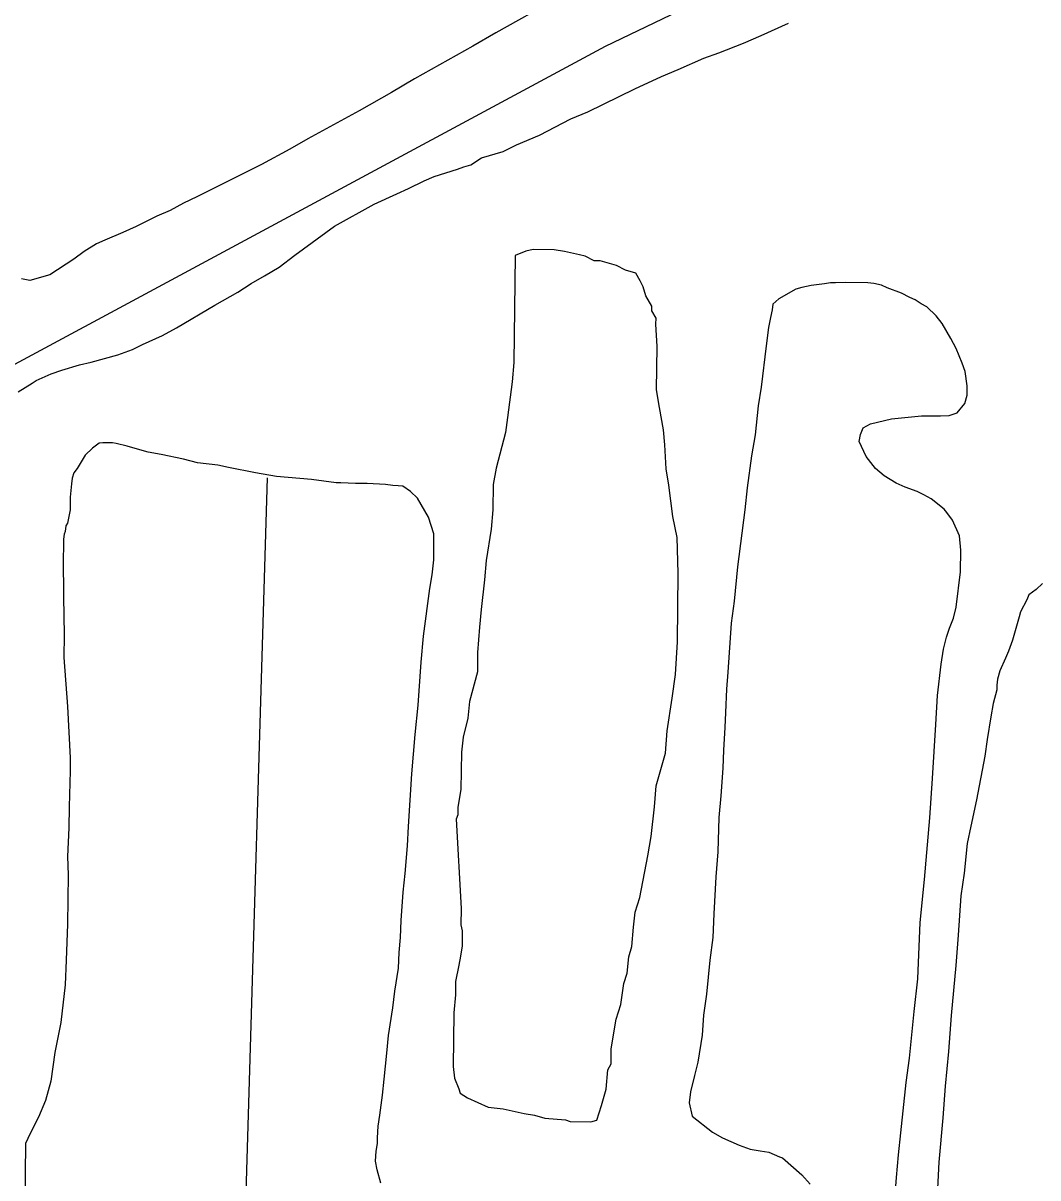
# Model space of a CAD drawing. Extents: x 3355677 to 3393573, y 612928 to 638357.
# Drawn here: x 3360376 to 3361098, y 628478 to 629300 of the extents above; entities that cross this region are included whole.
import ezdxf

# ---------------------------------------------------------------- set-up
doc = ezdxf.new("R2010")
doc.units = 0
for name, color, linetype in [('V-SITE-VEGE', 7, 'Continuous'), ('V-TOPO-SHOR', 7, 'Continuous'), ('V-UTIL-LINE', 7, 'Continuous')]:
    doc.layers.add(name, color=color, linetype=linetype)

msp = doc.modelspace()

# ---------------------------------------------------------------- linework, layer by layer
at = {"layer": 'V-SITE-VEGE'}
for p, q in [((3360754.65, 629316.86), (3360712.2, 629292.96)), ((3360900.88, 629291.01), (3360920.3, 629299.83)), ((3360712.2, 629292.96), (3360695.93, 629283.32)), ((3360695.93, 629283.32), (3360654.28, 629260.2)), ((3360870.79, 629278.78), (3360888.21, 629285.65)), ((3360888.21, 629285.65), (3360900.88, 629291.01)), ((3360841.89, 629266.93), (3360860.11, 629274.97)), ((3360860.11, 629274.97), (3360870.79, 629278.78)), ((3360830, 629261.95), (3360841.89, 629266.93)), ((3360654.28, 629260.2), (3360638.01, 629250.55)), ((3360810.98, 629253.13), (3360830, 629261.95)), ((3360638.01, 629250.55), (3360615, 629237.44)), ((3360777.69, 629236.6), (3360810.98, 629253.13)), ((3360615, 629237.44), (3360578.5, 629217.41)), ((3360765.41, 629231.63), (3360777.69, 629236.6)), ((3360743.21, 629220.09), (3360765.41, 629231.63)), ((3360726.97, 629213.2), (3360743.21, 629220.09)), ((3360565.8, 629210.08), (3360545.58, 629199.31)), ((3360578.5, 629217.41), (3360565.8, 629210.08)), ((3360717.46, 629208.59), (3360726.97, 629213.2)), ((3360694.49, 629199.03), (3360702.04, 629204.06)), ((3360702.04, 629204.06), (3360717.46, 629208.59)), ((3360545.58, 629199.31), (3360517.04, 629185.08)), ((3360668.38, 629190.69), (3360685, 629196)), ((3360685, 629196), (3360689.35, 629197.52)), ((3360689.35, 629197.52), (3360694.49, 629199.03)), ((3360517.04, 629185.08), (3360499.59, 629176.24)), ((3360650.16, 629182.25), (3360661.25, 629187.62)), ((3360661.25, 629187.62), (3360668.38, 629190.69)), ((3360625.6, 629171.13), (3360641.84, 629178.41)), ((3360641.84, 629178.41), (3360650.16, 629182.25)), ((3360490.08, 629171.63), (3360480.56, 629166.63)), ((3360499.59, 629176.24), (3360490.08, 629171.63)), ((3360597.43, 629155.32), (3360625.6, 629171.13)), ((3360471.06, 629162.41), (3360456.39, 629155.11)), ((3360480.56, 629166.63), (3360471.06, 629162.41)), ((3360456.39, 629155.11), (3360446.88, 629150.89)), ((3360569.2, 629134.8), (3360597.43, 629155.32)), ((3360434.21, 629145.54), (3360428.27, 629142.85)), ((3360446.88, 629150.89), (3360434.21, 629145.54)), ((3360419.53, 629137.45), (3360411.98, 629132.03)), ((3360428.27, 629142.85), (3360419.53, 629137.45)), ((3360733.49, 629137.7), (3360726.04, 629134.61)), ((3360738.8, 629138.69), (3360733.49, 629137.7)), ((3360753.63, 629138.51), (3360738.8, 629138.69)), ((3360761.04, 629137.35), (3360753.63, 629138.51)), ((3360771.6, 629135.1), (3360761.04, 629137.35)), ((3360411.98, 629132.03), (3360394.9, 629120.81)), ((3360558.07, 629126.27), (3360569.2, 629134.8)), ((3360726.04, 629134.61), (3360725.09, 629058.34)), ((3360775.83, 629133.99), (3360771.6, 629135.1)), ((3360782.14, 629130.73), (3360775.83, 629133.99)), ((3360786.38, 629130.68), (3360782.14, 629130.73)), ((3360797.99, 629127.36), (3360786.38, 629130.68)), ((3360804.31, 629124.1), (3360797.99, 629127.36)), ((3360394.9, 629120.81), (3360380.67, 629116.66)), ((3360538.22, 629114.7), (3360547.75, 629120.09)), ((3360547.75, 629120.09), (3360558.07, 629126.27)), ((3360811.7, 629121.89), (3360804.31, 629124.1)), ((3360814.81, 629116.56), (3360811.7, 629121.89)), ((3360380.67, 629116.66), (3360374.77, 629117.91)), ((3360528.69, 629108.51), (3360538.22, 629114.7)), ((3360816.88, 629112.29), (3360814.81, 629116.56)), ((3360818.91, 629105.91), (3360816.88, 629112.29)), ((3360929.78, 629111.8), (3360925.43, 629110.67)), ((3360936.49, 629113.29), (3360929.78, 629111.8)), ((3360945.96, 629114.35), (3360936.49, 629113.29)), ((3360950.3, 629115.09), (3360945.96, 629114.35)), ((3360953.85, 629115.05), (3360950.3, 629115.09)), ((3360960.55, 629115.35), (3360953.85, 629115.05)), ((3360976.7, 629115.15), (3360960.55, 629115.35)), ((3360981.03, 629114.71), (3360976.7, 629115.15)), ((3360986.53, 629113.46), (3360981.03, 629114.71)), ((3360990.44, 629111.44), (3360986.53, 629113.46)), ((3361000.64, 629107.76), (3360990.44, 629111.44)), ((3360512.43, 629099.26), (3360528.69, 629108.51)), ((3360823.06, 629098.44), (3360818.91, 629105.91)), ((3360913.52, 629103.73), (3360909.14, 629099.84)), ((3360925.43, 629110.67), (3360913.52, 629103.73)), ((3361006.5, 629104.54), (3361000.64, 629107.76)), ((3361010.43, 629102.92), (3361006.5, 629104.54)), ((3361014.73, 629100.1), (3361010.43, 629102.92)), ((3360485.04, 629083.05), (3360512.43, 629099.26)), ((3360823.02, 629095.26), (3360823.06, 629098.44)), ((3360826.13, 629089.93), (3360823.02, 629095.26)), ((3360908.7, 629095.91), (3360907.45, 629090.41)), ((3360909.14, 629099.84), (3360908.7, 629095.91)), ((3361018.64, 629098.09), (3361014.73, 629100.1)), ((3361025.26, 629091.7), (3361018.64, 629098.09)), ((3360826.08, 629085.69), (3360826.13, 629089.93)), ((3360907.45, 629090.41), (3360906.18, 629083.33)), ((3361029.52, 629086.13), (3361025.26, 629091.7)), ((3361035.69, 629075.42), (3361029.52, 629086.13)), ((3360475.12, 629077.66), (3360485.04, 629083.05)), ((3360826.94, 629069.79), (3360826.08, 629085.69)), ((3360906.18, 629083.33), (3360904.44, 629070.35)), ((3360453.73, 629067.68), (3360460.86, 629071.14)), ((3360460.86, 629071.14), (3360475.12, 629077.66)), ((3360826.56, 629039.07), (3360826.94, 629069.79)), ((3360904.44, 629070.35), (3360900.93, 629040.85)), ((3361039.54, 629068.28), (3361035.69, 629075.42)), ((3360424.46, 629058.59), (3360443.44, 629063.87)), ((3360443.44, 629063.87), (3360453.73, 629067.68)), ((3361043.75, 629057.99), (3361039.54, 629068.28)), ((3360403.51, 629052.94), (3360416.17, 629056.73)), ((3360416.17, 629056.73), (3360424.46, 629058.59)), ((3360725.09, 629058.34), (3360723.86, 629044.58)), ((3361046.04, 629052.05), (3361043.75, 629057.99)), ((3360382.52, 629043.75), (3360385.3, 629045.68)), ((3360385.3, 629045.68), (3360395.99, 629050.28)), ((3360395.99, 629050.28), (3360403.51, 629052.94)), ((3361047.49, 629041.79), (3361046.04, 629052.05)), ((3360372.59, 629037.57), (3360382.52, 629043.75)), ((3360723.86, 629044.58), (3360720.37, 629019.2)), ((3360828.52, 629026.33), (3360826.56, 629039.07)), ((3360900.93, 629040.85), (3360898.79, 629027.48)), ((3361047.4, 629035.09), (3361047.49, 629041.79)), ((3361040.16, 629022.57), (3361045.75, 629029.2)), ((3361045.75, 629029.2), (3361047.4, 629035.09)), ((3360831.5, 629010.4), (3360828.52, 629026.33)), ((3360898.79, 629027.48), (3360896.56, 629007.03)), ((3360993.62, 629018.42), (3361014.92, 629020.52)), ((3361014.92, 629020.52), (3361028.31, 629020.36)), ((3361028.31, 629020.36), (3361034.62, 629020.67)), ((3361034.62, 629020.67), (3361040.16, 629022.57)), ((3360720.37, 629019.2), (3360719.18, 629008.62)), ((3360973.45, 629011.98), (3360978.6, 629014.67)), ((3360978.6, 629014.67), (3360993.62, 629018.42)), ((3360719.18, 629008.62), (3360712.5, 628983.27)), ((3360832.43, 628999.79), (3360831.5, 629010.4)), ((3360896.56, 629007.03), (3360894.02, 628992.08)), ((3360970.57, 629002.17), (3360971.42, 629007.28)), ((3360971.42, 629007.28), (3360973.45, 629011.98)), ((3360425.28, 628997.52), (3360420.09, 628992.46)), ((3360430.05, 629001.01), (3360425.28, 628997.52)), ((3360432.81, 629001.37), (3360430.05, 629001.01)), ((3360439.51, 629001.29), (3360432.81, 629001.37)), ((3360442.26, 629000.85), (3360439.51, 629001.29)), ((3360450.11, 628998.79), (3360442.26, 629000.85)), ((3360455.61, 628997.14), (3360450.11, 628998.79)), ((3360465.03, 628994.66), (3360455.61, 628997.14)), ((3360833.28, 628982.83), (3360832.43, 628999.79)), ((3360975.56, 628991.47), (3360970.57, 629002.17)), ((3360420.09, 628992.46), (3360414.46, 628983.08)), ((3360474.07, 628992.98), (3360465.03, 628994.66)), ((3360490.18, 628989.62), (3360474.07, 628992.98)), ((3360500, 628987.14), (3360490.18, 628989.62)), ((3360894.02, 628992.08), (3360890.97, 628969.28)), ((3360982.15, 628983.11), (3360975.56, 628991.47)), ((3360412.06, 628979.96), (3360410.83, 628976.03)), ((3360414.46, 628983.08), (3360412.06, 628979.96)), ((3360514.56, 628985.38), (3360500, 628987.14)), ((3360522.02, 628983.71), (3360514.56, 628985.38)), ((3360541.28, 628979.93), (3360522.02, 628983.71)), ((3360556.21, 628977.38), (3360541.28, 628979.93)), ((3360712.5, 628983.27), (3360710.24, 628971.65)), ((3360835.25, 628971.15), (3360833.28, 628982.83)), ((3360988.39, 628977.91), (3360982.15, 628983.11)), ((3360410.39, 628972.1), (3360409.48, 628962.66)), ((3360410.83, 628976.03), (3360410.39, 628972.1)), ((3360581, 628975.1), (3360556.21, 628977.38)), ((3360598.71, 628972.91), (3360581, 628975.1)), ((3360601.86, 628972.87), (3360598.71, 628972.91)), ((3360612.49, 628972.35), (3360601.86, 628972.87)), ((3360620.76, 628972.24), (3360612.49, 628972.35)), ((3360633.75, 628971.69), (3360620.76, 628972.24)), ((3360638.86, 628970.83), (3360633.75, 628971.69)), ((3360710.24, 628971.65), (3360710.01, 628953.64)), ((3360838.15, 628948.87), (3360835.25, 628971.15)), ((3360996.99, 628972.68), (3360988.39, 628977.91)), ((3361003.25, 628969.85), (3360996.99, 628972.68)), ((3360642.8, 628970.79), (3360638.86, 628970.83)), ((3360645.95, 628970.35), (3360642.8, 628970.79)), ((3360651.42, 628966.74), (3360645.95, 628970.35)), ((3360656.48, 628961.95), (3360651.42, 628966.74)), ((3360890.97, 628969.28), (3360889.2, 628953.54)), ((3361011.88, 628966.59), (3361003.25, 628969.85)), ((3361016.58, 628964.17), (3361011.88, 628966.59)), ((3361021.67, 628961.35), (3361016.58, 628964.17)), ((3360409.48, 628962.66), (3360409.37, 628953.6)), ((3360664.19, 628948.46), (3360656.48, 628961.95)), ((3361031.03, 628954.14), (3361021.67, 628961.35)), ((3360409.37, 628953.6), (3360407.68, 628944.16)), ((3360667.98, 628936.59), (3360664.19, 628948.46)), ((3360710.01, 628953.64), (3360708.78, 628939.88)), ((3360841.15, 628934), (3360838.15, 628948.87)), ((3360889.2, 628953.54), (3360883.97, 628913.03)), ((3361032.97, 628951.75), (3361031.03, 628954.14)), ((3361036.84, 628946.19), (3361032.97, 628951.75)), ((3360406.02, 628938.27), (3360405.21, 628936.31)), ((3360406.47, 628942.21), (3360406.02, 628938.27)), ((3360407.68, 628944.16), (3360406.47, 628942.21)), ((3360708.78, 628939.88), (3360705.33, 628917.67)), ((3361041.83, 628935.09), (3361036.84, 628946.19)), ((3360404.78, 628932.78), (3360404.54, 628913.87)), ((3360405.21, 628936.31), (3360404.78, 628932.78)), ((3360668.15, 628918.07), (3360667.98, 628936.59)), ((3360841.89, 628908.56), (3360841.15, 628934)), ((3361042.88, 628924.84), (3361041.83, 628935.09)), ((3361042.69, 628909.48), (3361042.88, 628924.84)), ((3360404.54, 628913.87), (3360404.73, 628897.32)), ((3360666.83, 628907.45), (3360668.15, 628918.07)), ((3360705.33, 628917.67), (3360704.1, 628903.92)), ((3360665.14, 628897.63), (3360666.83, 628907.45)), ((3360841.28, 628859.83), (3360841.89, 628908.56)), ((3360883.97, 628913.03), (3360881.7, 628888.63)), ((3361039.62, 628884.3), (3361042.69, 628909.48)), ((3360404.73, 628897.32), (3360404.66, 628891.81)), ((3360660.77, 628863.8), (3360665.14, 628897.63)), ((3360704.1, 628903.92), (3360701.72, 628882.76)), ((3361100.89, 628901.27), (3361096.51, 628896.99)), ((3360404.66, 628891.81), (3360405.11, 628864.61)), ((3361089.71, 628889.59), (3361085.27, 628880.98)), ((3361091.33, 628893.11), (3361089.71, 628889.59)), ((3361096.51, 628896.99), (3361091.33, 628893.11)), ((3360701.72, 628882.76), (3360700.5, 628870.06)), ((3360881.7, 628888.63), (3360879.53, 628872.9)), ((3361037.55, 628876.45), (3361039.62, 628884.3)), ((3361085.27, 628880.98), (3361084.44, 628877.44)), ((3360879.53, 628872.9), (3360877.13, 628838.26)), ((3361034.71, 628869.39), (3361037.55, 628876.45)), ((3361084.44, 628877.44), (3361079.51, 628860.96)), ((3360405.11, 628864.61), (3360404.91, 628848.47)), ((3360700.5, 628870.06), (3360699.22, 628852.06)), ((3361032.66, 628863.12), (3361034.71, 628869.39)), ((3360658.97, 628845.31), (3360660.77, 628863.8)), ((3360839.93, 628836.54), (3360841.28, 628859.83)), ((3361030.58, 628854.48), (3361032.66, 628863.12)), ((3361079.51, 628860.96), (3361076.66, 628853.12)), ((3360404.91, 628848.47), (3360407.63, 628813.77)), ((3360699.22, 628852.06), (3360699.04, 628838.29)), ((3361028.87, 628843.86), (3361030.58, 628854.48)), ((3361074.62, 628848.02), (3361070.57, 628839.01)), ((3361076.66, 628853.12), (3361074.62, 628848.02)), ((3360657.01, 628814.6), (3360658.97, 628845.31)), ((3361026.23, 628821.44), (3361028.87, 628843.86)), ((3360699.04, 628838.29), (3360693.48, 628817.17)), ((3360837.6, 628819.62), (3360839.93, 628836.54)), ((3360877.13, 628838.26), (3360876.19, 628826.06)), ((3361068.92, 628833.12), (3361068.48, 628828.79)), ((3361070.57, 628839.01), (3361068.92, 628833.12)), ((3360876.19, 628826.06), (3360875.59, 628809.52)), ((3361068.44, 628825.64), (3361065.95, 628815.82)), ((3361068.48, 628828.79), (3361068.44, 628825.64)), ((3360693.48, 628817.17), (3360692.28, 628805.53)), ((3360834.14, 628796.35), (3360837.6, 628819.62)), ((3361025.19, 628800.97), (3361026.23, 628821.44)), ((3361065.95, 628815.82), (3361064.26, 628806.39)), ((3360407.63, 628813.77), (3360409.54, 628777.1)), ((3360654.78, 628793.75), (3360657.01, 628814.6)), ((3360875.59, 628809.52), (3360875.07, 628798.89)), ((3360692.28, 628805.53), (3360688.93, 628791.8)), ((3360875.07, 628798.89), (3360874.08, 628782.75)), ((3361022.74, 628762.39), (3361025.19, 628800.97)), ((3361064.26, 628806.39), (3361061.69, 628790.27)), ((3360652.46, 628765.81), (3360654.78, 628793.75)), ((3360688.93, 628791.8), (3360687.74, 628781.22)), ((3360832.88, 628780.47), (3360834.14, 628796.35)), ((3360874.08, 628782.75), (3360873.52, 628769.76)), ((3361061.69, 628790.27), (3361059.97, 628778.47)), ((3360409.54, 628777.1), (3360409.43, 628768.05)), ((3360687.74, 628781.22), (3360687.41, 628754.74)), ((3360826.24, 628757.25), (3360832.88, 628780.47)), ((3361059.97, 628778.47), (3361054.07, 628747.42)), ((3360409.43, 628768.05), (3360408.71, 628742.45)), ((3360650.03, 628728.42), (3360652.46, 628765.81)), ((3360873.52, 628769.76), (3360872.1, 628750.08)), ((3361020.81, 628734.44), (3361022.74, 628762.39)), ((3360687.41, 628754.74), (3360685.14, 628742.05)), ((3360824.99, 628742.43), (3360826.24, 628757.25)), ((3360872.1, 628750.08), (3360870.72, 628734.73)), ((3360408.71, 628742.45), (3360408.53, 628727.48)), ((3360685.14, 628742.05), (3360685.07, 628736.76)), ((3360822.61, 628721.27), (3360824.99, 628742.43)), ((3361054.07, 628747.42), (3361049.89, 628728.57)), ((3360685.07, 628736.76), (3360683.97, 628733.59)), ((3360683.97, 628733.59), (3360687.42, 628669.98)), ((3360870.72, 628734.73), (3360870.03, 628710.32)), ((3361017.12, 628690.76), (3361020.81, 628734.44)), ((3360408.53, 628727.48), (3360407.48, 628707.01)), ((3360649.47, 628714.63), (3360650.03, 628728.42)), ((3361049.89, 628728.57), (3361047.38, 628716.38)), ((3360820.32, 628707.53), (3360822.61, 628721.27)), ((3360647.64, 628694.96), (3360649.47, 628714.63)), ((3360870.03, 628710.32), (3360868.62, 628692.61)), ((3361047.38, 628716.38), (3361045.15, 628695.14)), ((3360407.48, 628707.01), (3360408.11, 628694)), ((3360814.66, 628677.93), (3360820.32, 628707.53)), ((3360408.11, 628694), (3360407.68, 628658.94)), ((3360646.3, 628681.58), (3360647.64, 628694.96)), ((3360868.62, 628692.61), (3360867.11, 628666.23)), ((3361045.15, 628695.14), (3361042.98, 628679.01)), ((3361013.98, 628660.07), (3361017.12, 628690.76)), ((3360644.87, 628661.51), (3360646.3, 628681.58)), ((3360811.35, 628667.38), (3360814.66, 628677.93)), ((3361042.98, 628679.01), (3361041.05, 628651.07)), ((3360687.42, 628669.98), (3360687.27, 628658.33)), ((3360810.15, 628656.8), (3360811.35, 628667.38)), ((3360407.68, 628658.94), (3360406.57, 628633.35)), ((3360644.32, 628649.3), (3360644.87, 628661.51)), ((3360867.11, 628666.23), (3360866.51, 628649.3)), ((3361012.3, 628619.91), (3361013.98, 628660.07)), ((3360687.27, 628658.33), (3360688.28, 628654.08)), ((3360688.28, 628654.08), (3360688.15, 628643.48)), ((3360808.92, 628643.04), (3360810.15, 628656.8)), ((3361041.05, 628651.07), (3361039.21, 628629.42)), ((3360643.4, 628638.68), (3360644.32, 628649.3)), ((3360688.15, 628643.48), (3360687, 628636.08)), ((3360806.71, 628635.65), (3360808.92, 628643.04)), ((3360866.51, 628649.3), (3360864.34, 628633.17)), ((3360642.87, 628627.65), (3360643.4, 628638.68)), ((3360687, 628636.08), (3360685.86, 628629.74)), ((3360805.51, 628624.01), (3360806.71, 628635.65)), ((3360406.57, 628633.35), (3360405.95, 628615.63)), ((3360640.3, 628611.14), (3360642.87, 628627.65)), ((3360685.86, 628629.74), (3360683.59, 628618.11)), ((3360864.34, 628633.17), (3360862.07, 628609.17)), ((3361039.21, 628629.42), (3361036.01, 628594.01)), ((3360683.59, 628618.11), (3360683.47, 628608.58)), ((3360803.3, 628616.62), (3360805.51, 628624.01)), ((3361009.65, 628596.69), (3361012.3, 628619.91)), ((3360405.95, 628615.63), (3360402.86, 628588.88)), ((3360638.97, 628599.34), (3360640.3, 628611.14)), ((3360800.99, 628601.82), (3360803.3, 628616.62)), ((3360683.47, 628608.58), (3360682.26, 628595.88)), ((3360797.69, 628591.27), (3360800.99, 628601.82)), ((3360862.07, 628609.17), (3360859.92, 628594.22)), ((3360635.97, 628579.68), (3360638.97, 628599.34)), ((3360682.26, 628595.88), (3360681.78, 628557.74)), ((3360859.92, 628594.22), (3360858.95, 628580.05)), ((3361006.48, 628563.64), (3361009.65, 628596.69)), ((3361036.01, 628594.01), (3361034.11, 628568.42)), ((3360402.86, 628588.88), (3360398.66, 628567.66)), ((3360794.24, 628570.12), (3360797.69, 628591.27)), ((3360634.63, 628567.09), (3360635.97, 628579.68)), ((3360858.95, 628580.05), (3360855.96, 628560.79)), ((3360794.11, 628559.53), (3360794.24, 628570.12)), ((3360398.66, 628567.66), (3360395.65, 628547.21)), ((3360632.83, 628548.59), (3360634.63, 628567.09)), ((3360855.96, 628560.79), (3360853.47, 628551.36)), ((3361003.9, 628546.34), (3361006.48, 628563.64)), ((3361034.11, 628568.42), (3361031.84, 628543.63)), ((3360681.78, 628557.74), (3360682.74, 628549.25)), ((3360790.71, 628541.56), (3360791.94, 628555.31)), ((3360791.94, 628555.31), (3360794.11, 628559.53)), ((3360395.65, 628547.21), (3360391.93, 628533.47)), ((3360631.5, 628537.18), (3360632.83, 628548.59)), ((3360682.74, 628549.25), (3360685.82, 628541.8)), ((3360853.47, 628551.36), (3360850.57, 628539.58)), ((3361000.31, 628510.54), (3361003.9, 628546.34)), ((3360629.75, 628523.02), (3360631.5, 628537.18)), ((3360685.82, 628541.8), (3360686.84, 628538.61)), ((3360686.84, 628538.61), (3360692.1, 628535.36)), ((3360787.38, 628529.94), (3360790.71, 628541.56)), ((3360850.57, 628539.58), (3360849.68, 628531.71)), ((3361031.84, 628543.63), (3361029.98, 628521.2)), ((3360391.93, 628533.47), (3360387.06, 628521.71)), ((3360692.1, 628535.36), (3360706.85, 628528.83)), ((3360706.85, 628528.83), (3360717.43, 628527.63)), ((3360717.43, 628527.63), (3360721.66, 628526.52)), ((3360784.07, 628519.39), (3360787.38, 628529.94)), ((3360849.68, 628531.71), (3360851.93, 628522.23)), ((3360387.06, 628521.71), (3360381, 628509.96)), ((3360628.47, 628515.16), (3360629.75, 628523.02)), ((3360721.66, 628526.52), (3360732.22, 628524.27)), ((3360732.22, 628524.27), (3360739.62, 628523.12)), ((3360739.62, 628523.12), (3360747.01, 628520.91)), ((3360747.01, 628520.91), (3360761.83, 628519.67)), ((3360761.83, 628519.67), (3360765, 628518.57)), ((3360779.83, 628518.38), (3360784.07, 628519.39)), ((3360851.93, 628522.23), (3360866.37, 628511.02)), ((3361029.98, 628521.2), (3361027.23, 628489.72)), ((3360627.97, 628506.89), (3360628.47, 628515.16)), ((3360765, 628518.57), (3360779.83, 628518.38)), ((3360377.77, 628502.91), (3360377.22, 628459.59)), ((3360381, 628509.96), (3360377.77, 628502.91)), ((3360627.07, 628497.45), (3360627.92, 628502.95)), ((3360627.92, 628502.95), (3360627.97, 628506.89)), ((3360866.37, 628511.02), (3360873.41, 628506.99)), ((3360873.41, 628506.99), (3360885.16, 628501.73)), ((3360998.53, 628494.8), (3361000.31, 628510.54)), ((3360626.59, 628490.37), (3360627.07, 628497.45)), ((3360885.16, 628501.73), (3360893, 628498.87)), ((3360893, 628498.87), (3360900.08, 628497.6)), ((3360900.08, 628497.6), (3360906.37, 628496.73)), ((3360906.37, 628496.73), (3360913.82, 628493.49)), ((3360997.15, 628478.67), (3360998.53, 628494.8)), ((3360627.69, 628484.05), (3360626.59, 628490.37)), ((3360913.82, 628493.49), (3360916.17, 628492.67)), ((3360916.17, 628492.67), (3360929.81, 628480.69)), ((3361027.23, 628489.72), (3361026.21, 628470.82)), ((3360630.33, 628474.56), (3360627.69, 628484.05)), ((3360929.81, 628480.69), (3360935.63, 628473.92)), ((3360995.27, 628454.27), (3360997.15, 628478.67))]:
    msp.add_line(p, q, dxfattribs=at)
at = {"layer": 'V-TOPO-SHOR'}
msp.add_line((3360549.55, 628976.36), (3360531.38, 628370.51), dxfattribs=at)
at = {"layer": 'V-UTIL-LINE'}
msp.add_lwpolyline([(3361887.4, 629835.06), (3361277.32, 629517.23), (3360789.91, 629283.2), (3360295.75, 629017.07), (3359784.7, 628792.03)], dxfattribs=at)

doc.saveas('drawing.dxf')
